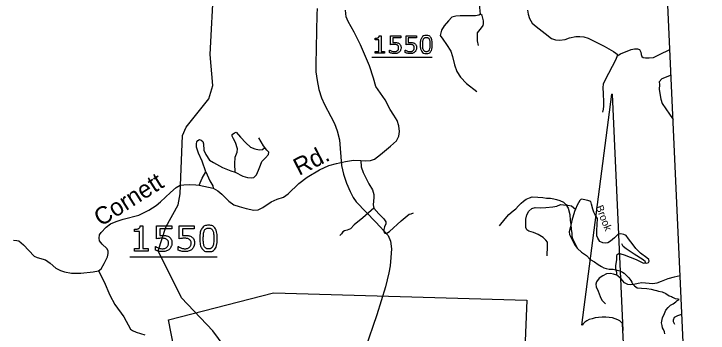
# Model space of a CAD drawing. Extents: x 1190067 to 1192950, y 891516 to 893460.
# Drawn here: x 1191052.1 to 1191171.9, y 893180.3 to 893235.3 of the extents above; entities that cross this region are included whole.
import ezdxf

# ---------------------------------------------------------------- set-up
doc = ezdxf.new("R2010")
doc.units = 0
for name, color, linetype in [('Default', 7, 'Continuous'), ('Prop DSN Text', 7, 'Continuous'), ('Prop North Arrow for Plan Sheets CELL', 7, 'Continuous')]:
    doc.layers.add(name, color=color, linetype=linetype)

msp = doc.modelspace()

# ---------------------------------------------------------------- linework, layer by layer
at = {"layer": 'Default'}
for p, q in [((1191113.88, 893227.85), (1191124.31, 893227.85)), ((1191072.06, 893193.4), (1191087.18, 893193.4))]:
    msp.add_line(p, q, dxfattribs=at)
for points in [[(1191097.18, 893168.68), (1191094.5, 893171.95), (1191090.49, 893175.14), (1191086.42, 893180.67), (1191081.03, 893186.36), (1191077, 893194.48), (1191078.3, 893198.53), (1191080.43, 893202.39), (1191080.78, 893204.28), (1191081.2, 893214.38), (1191081.81, 893215.81), (1191085.75, 893220.67), (1191086.4, 893222.96), (1191085.96, 893228.36), (1191086.57, 893240.36), (1191084.14, 893247.42), (1191082.2, 893256.65), (1191081.92, 893262.8), (1191082.57, 893265.26), (1191083.65, 893267.13), (1191088.46, 893272.83), (1191088.66, 893274.15)], [(1191097.18, 893168.68), (1191094.5, 893171.95), (1191090.49, 893175.14), (1191086.42, 893180.67), (1191081.03, 893186.36), (1191077, 893194.48), (1191078.3, 893198.53), (1191080.43, 893202.39), (1191080.78, 893204.28), (1191081.2, 893214.38), (1191081.81, 893215.81), (1191085.75, 893220.67), (1191086.4, 893222.96), (1191085.96, 893228.36), (1191086.57, 893240.36), (1191084.14, 893247.42), (1191082.2, 893256.65), (1191081.92, 893262.8), (1191082.57, 893265.26), (1191083.65, 893267.13), (1191088.46, 893272.83), (1191088.66, 893274.15)], [(1191132.66, 893235.31), (1191132.52, 893236.45), (1191132.47, 893237.32), (1191132.6, 893238.43), (1191132.88, 893239.54), (1191132.9, 893240.48), (1191133.04, 893241.92), (1191133.04, 893242.65), (1191133.25, 893243.27), (1191133.66, 893243.79), (1191134.39, 893244.11), (1191134.96, 893244.25), (1191136.31, 893244.25), (1191137.58, 893244.25), (1191138.85, 893244.55), (1191139.84, 893244.77)], [(1191104.42, 893236.25), (1191104.35, 893235.26), (1191104.18, 893226.63), (1191104.21, 893225.32), (1191104.41, 893223.84), (1191104.74, 893222.29), (1191105.2, 893220.86), (1191105.69, 893219.71), (1191106.81, 893217.66), (1191107.4, 893216.44), (1191107.89, 893215.15), (1191108.26, 893213.63), (1191108.66, 893209.2), (1191108.99, 893207.71), (1191109.52, 893206.15), (1191110.11, 893204.72), (1191110.66, 893203.63), (1191111.18, 893202.92), (1191114.59, 893199.41), (1191116.69, 893197.08), (1191117.1, 893196.14), (1191117.24, 893194.81), (1191117.18, 893193.31), (1191117.04, 893191.89), (1191116.83, 893190.67), (1191116.24, 893188.26), (1191114.73, 893183.43), (1191112.7, 893177.54)], [(1191113.46, 893226.4), (1191111.9, 893230.02), (1191110.84, 893232.19), (1191109.76, 893234.03), (1191109.46, 893234.82), (1191109.3, 893235.97)], [(1191140.73, 893235.97), (1191140.85, 893235.29), (1191141.12, 893234.52), (1191141.56, 893233.75), (1191142.22, 893233.15), (1191143.82, 893231.93), (1191144.92, 893231.1), (1191145.6, 893230.86), (1191146.29, 893230.8), (1191147.24, 893230.95), (1191147.98, 893231.22), (1191149.11, 893231.43), (1191149.79, 893231.43), (1191150.47, 893231.37), (1191151.24, 893231.16), (1191152.4, 893230.6), (1191154.01, 893229.76), (1191155.61, 893228.87), (1191156, 893228.57), (1191156.23, 893228.37), (1191156.26, 893228.1), (1191156.03, 893227.48), (1191154.72, 893225.04), (1191154.1, 893223.82), (1191153.83, 893223.2), (1191153.77, 893222.66), (1191153.83, 893221.53), (1191153.89, 893220.16), (1191153.89, 893219.42), (1191153.83, 893218.89), (1191153.68, 893218.38)], [(1191132.66, 893235.31), (1191132.33, 893235.12), (1191131.77, 893235.02), (1191130.47, 893234.99), (1191129.11, 893234.99), (1191128.36, 893234.96), (1191127.71, 893234.75), (1191127.11, 893234.12), (1191126.38, 893233.26), (1191125.9, 893232.53), (1191125.76, 893232.09), (1191125.65, 893231.6), (1191126.14, 893230.96), (1191126.79, 893230.06), (1191127.49, 893228.9), (1191127.82, 893227.98), (1191128.17, 893226.57), (1191128.57, 893225.41), (1191129.17, 893224.4), (1191130.2, 893223.35), (1191132.01, 893221.94)], [(1191132.28, 893229.87), (1191132.09, 893230.68), (1191132.12, 893231.42), (1191132.14, 893232.07), (1191132.79, 893232.93), (1191133.09, 893233.36), (1191133.17, 893233.64), (1191133.15, 893234.15), (1191132.9, 893235.07), (1191132.66, 893235.31)], [(1191116.07, 893228.55), (1191114.45, 893228.55), (1191114.45, 893228.85), (1191115.07, 893228.85), (1191115.07, 893230.86), (1191114.45, 893230.86), (1191114.45, 893231.14)], [(1191115.14, 893231.56), (1191115.46, 893231.56), (1191115.46, 893228.85), (1191116.07, 893228.85), (1191116.07, 893228.55)], [(1191117.08, 893230), (1191117.08, 893231.55), (1191118.89, 893231.55), (1191118.89, 893231.19), (1191117.47, 893231.19), (1191117.47, 893230.4)], [(1191119.78, 893230), (1191119.78, 893231.55), (1191121.58, 893231.55), (1191121.58, 893231.19), (1191120.16, 893231.19), (1191120.16, 893230.4)], [(1191116.95, 893228.66), (1191116.95, 893229.08), (1191116.98, 893229.08)], [(1191119.65, 893228.66), (1191119.65, 893229.08), (1191119.68, 893229.08)], [(1191156.26, 893228.1), (1191156.8, 893228.43), (1191158.67, 893229.17), (1191159.2, 893229.32), (1191159.44, 893229.32), (1191159.77, 893229.32), (1191160.09, 893229.17), (1191160.33, 893228.75), (1191160.39, 893228.34), (1191160.51, 893227.98), (1191160.72, 893227.83), (1191161.1, 893227.74), (1191161.73, 893227.74), (1191162.53, 893227.83), (1191163.57, 893228.34), (1191165.32, 893229.22)], [(1191068.75, 893199.12), (1191069.73, 893199.54), (1191070.95, 893199.94), (1191073.64, 893200.63), (1191075.35, 893201.48), (1191076.66, 893202.3), (1191077.37, 893202.93), (1191079.11, 893204.54), (1191080.1, 893205.36), (1191080.75, 893205.76), (1191081.41, 893205.86), (1191082.33, 893205.92), (1191083.48, 893205.82), (1191084.03, 893205.77), (1191086.46, 893205.24), (1191087.29, 893204.8), (1191087.95, 893204.21), (1191089.2, 893203), (1191090.05, 893202.4), (1191090.97, 893202.11), (1191092.19, 893201.75), (1191093.48, 893201.48), (1191094.27, 893201.55), (1191095.03, 893201.94), (1191096.47, 893202.93), (1191097.52, 893203.39), (1191098.61, 893203.72), (1191099.4, 893204.28), (1191101.24, 893206.05), (1191102.71, 893207.14), (1191104.85, 893208.42), (1191106.43, 893209.18), (1191107.79, 893209.54), (1191109.3, 893209.87), (1191110.68, 893210.1), (1191111.95, 893210.04), (1191112.75, 893210), (1191113.64, 893210.06), (1191114.33, 893210.26), (1191115.35, 893211.05), (1191117.12, 893212.5), (1191118.14, 893213.45), (1191118.56, 893214.24), (1191118.66, 893215.06), (1191118.56, 893216.05), (1191118.22, 893216.97), (1191117.69, 893217.85), (1191117.04, 893218.84), (1191116.18, 893220.52), (1191114.57, 893222.82), (1191114.18, 893224.26), (1191113.46, 893226.4)], [(1191165.53, 893224.78), (1191163.95, 893224.12), (1191163.51, 893223.61), (1191163.54, 893223.17), (1191163.51, 893222.3), (1191163.75, 893220.64), (1191164.01, 893219.87), (1191165.88, 893217.14)], [(1191090.29, 893208.02), (1191090.21, 893209.48), (1191090.29, 893210.6), (1191090.62, 893211.47), (1191090.66, 893212.07), (1191090.32, 893213.15), (1191089.99, 893213.79), (1191089.76, 893214.24), (1191089.76, 893214.54), (1191090.14, 893214.84), (1191090.47, 893214.92), (1191091.22, 893214.09), (1191092.12, 893213.08), (1191092.94, 893212.37), (1191093.69, 893212.03), (1191094.41, 893211.88), (1191094.97, 893211.92), (1191095.42, 893212.29)], [(1191085.19, 893208.09), (1191084.55, 893209.93), (1191083.95, 893211.28), (1191083.58, 893212.37), (1191083.62, 893212.93), (1191083.66, 893213.27), (1191083.81, 893213.49), (1191084.14, 893213.64), (1191084.4, 893213.57), (1191084.67, 893213.3), (1191084.78, 893212.93), (1191084.85, 893211.8), (1191085.19, 893211.09), (1191085.83, 893210.12), (1191086.54, 893209.67), (1191088.11, 893208.84), (1191089.5, 893208.24), (1191090.29, 893208.02)], [(1191090.29, 893208.02), (1191091.6, 893207.31), (1191092.38, 893207.08), (1191093.02, 893207.04), (1191093.51, 893207.12), (1191093.96, 893207.57), (1191094.29, 893208.36), (1191094.67, 893209.25), (1191094.89, 893209.89), (1191095.53, 893210.53), (1191096.05, 893211.05), (1191096.09, 893211.5), (1191095.72, 893211.84), (1191095.19, 893212.59), (1191094.37, 893213.94)], [(1191111.95, 893210.04), (1191112.03, 893208.92), (1191112.4, 893207.98), (1191113.38, 893205.99), (1191113.98, 893204.98), (1191114.24, 893204.19), (1191114.2, 893203.63), (1191114.13, 893202.4), (1191114.24, 893201.8)], [(1191084.03, 893205.77), (1191084.55, 893206.97), (1191085.19, 893208.09)], [(1191085.19, 893208.09), (1191085.87, 893206.52), (1191086.39, 893205.66), (1191086.46, 893205.24)], [(1191135.91, 893198.79), (1191136.89, 893199.99), (1191137.54, 893200.74), (1191138.25, 893201.35), (1191138.72, 893201.72), (1191139.19, 893202.24), (1191139.66, 893202.68), (1191140.05, 893203.05), (1191140.52, 893203.39), (1191141.08, 893203.62), (1191141.54, 893203.75), (1191142.52, 893203.69), (1191143.4, 893203.66), (1191144.02, 893203.54), (1191144.72, 893203.52), (1191145.28, 893203.4), (1191145.73, 893203.32), (1191146.36, 893203.13), (1191146.95, 893202.83), (1191147.36, 893202.47), (1191147.79, 893201.79), (1191148.05, 893200.74), (1191148.12, 893199.68), (1191148.24, 893199.02), (1191148.29, 893198.14), (1191148.38, 893197.5), (1191148.43, 893197.01), (1191148.53, 893196.56), (1191148.56, 893196.45), (1191148.96, 893195.6), (1191149.39, 893194.85), (1191150.07, 893194.2), (1191150.93, 893193.65), (1191151.58, 893192.97), (1191152.31, 893192.53), (1191152.96, 893192.09), (1191153.54, 893191.73), (1191153.92, 893191.54), (1191154.34, 893191.39), (1191154.83, 893191.27), (1191155.53, 893191.29), (1191156.68, 893190.98), (1191157.13, 893190.75), (1191157.44, 893190.57), (1191157.85, 893190.21), (1191158.22, 893189.82), (1191158.59, 893189.31), (1191158.76, 893189.06), (1191158.89, 893188.78), (1191159.23, 893188.39), (1191159.68, 893188.06), (1191160.45, 893188), (1191161.36, 893187.95), (1191162.09, 893187.86), (1191162.72, 893187.66), (1191163, 893187.62), (1191163.38, 893187.5), (1191164, 893187.35), (1191164.66, 893187.08), (1191165.21, 893186.68), (1191165.63, 893186.57), (1191165.8, 893186.46), (1191166.04, 893186.35), (1191166.22, 893186.24), (1191166.81, 893186.19), (1191166.91, 893186.08)], [(1191161.06, 893192.37), (1191161.33, 893192.35), (1191161.63, 893192.45), (1191161.78, 893192.66), (1191161.7, 893192.94), (1191161.37, 893193.23), (1191160.29, 893194.06), (1191159.47, 893194.88), (1191158.99, 893195.47), (1191158.17, 893196.53), (1191157.8, 893197.08), (1191157.36, 893197.28), (1191156.87, 893197.36), (1191156.36, 893197.28), (1191155.77, 893196.71), (1191155.07, 893196.14), (1191154.63, 893195.85), (1191154.22, 893195.75), (1191153.75, 893195.83), (1191153.26, 893196.06), (1191152.91, 893196.63), (1191152.75, 893197.04), (1191152.71, 893197.95), (1191152.85, 893200.01), (1191152.51, 893200.54), (1191152.2, 893201.13), (1191152.04, 893201.64), (1191151.81, 893202.49), (1191151.69, 893202.98), (1191151.14, 893203.12), (1191150.39, 893203.29), (1191150.04, 893203.39), (1191149.8, 893203.12), (1191149.33, 893202.35), (1191149.02, 893201.64), (1191148.88, 893201.23), (1191148.41, 893199.68), (1191148.15, 893198.62), (1191147.92, 893197.75), (1191148, 893197.26), (1191148.31, 893196.71), (1191149, 893195.37), (1191149.33, 893194.9)], [(1191144.17, 893193.57), (1191144.19, 893195.28), (1191144.19, 893195.94), (1191143.93, 893196.32), (1191143.46, 893196.73), (1191142.6, 893197.26), (1191141.77, 893197.63), (1191140.97, 893197.83), (1191140.63, 893198.09), (1191140.47, 893198.48), (1191140.44, 893199.21), (1191140.49, 893199.93), (1191140.61, 893200.64), (1191140.99, 893201.31), (1191141.5, 893201.74), (1191142.1, 893201.92), (1191142.91, 893201.9), (1191143.89, 893201.94), (1191145.13, 893202.04), (1191145.82, 893202.17), (1191146.43, 893202.43), (1191146.97, 893202.41), (1191147.72, 893202.35), (1191148.33, 893202.19), (1191149.02, 893201.64)], [(1191114.24, 893201.8), (1191112.33, 893200.15), (1191110.83, 893198.95), (1191110.16, 893198.23), (1191109.63, 893198.01), (1191109.18, 893197.9), (1191108.88, 893197.75), (1191108.66, 893197.41), (1191108.36, 893197.11)], [(1191114.24, 893201.8), (1191115.1, 893200.82), (1191115.93, 893200), (1191116.3, 893199.43), (1191116.3, 893199.1), (1191116.04, 893198.61), (1191115.93, 893198.16), (1191115.96, 893197.75), (1191116.11, 893197.52), (1191116.49, 893197.48), (1191116.9, 893197.78), (1191118.92, 893199.62), (1191120.3, 893200.77), (1191120.69, 893200.86), (1191121.06, 893201.01)], [(1191052.01, 893196.29), (1191052.57, 893196.22), (1191052.93, 893196.16), (1191053.75, 893195.47), (1191055.59, 893193.56), (1191056.08, 893193.3), (1191057.53, 893192.9), (1191058.32, 893192.34), (1191059.33, 893191.49), (1191060.09, 893191.06), (1191060.78, 893190.8), (1191062, 893190.6), (1191063.61, 893190.6), (1191065.77, 893190.8), (1191066.68, 893191), (1191067.12, 893191.36), (1191067.65, 893192.25), (1191068.2, 893193.4), (1191068.32, 893194.02), (1191068.32, 893194.45), (1191068.12, 893194.88), (1191067.33, 893195.63), (1191066.87, 893196.16), (1191066.81, 893196.62), (1191066.87, 893197.21), (1191067.14, 893197.64), (1191067.99, 893198.52), (1191068.75, 893199.12)], [(1191073.89, 893198.78), (1191074.34, 893198.78), (1191074.34, 893194.86), (1191075.23, 893194.86), (1191075.23, 893194.41)], [(1191076.7, 893196.52), (1191076.7, 893198.76), (1191079.32, 893198.76), (1191079.32, 893198.25), (1191077.26, 893198.25), (1191077.26, 893197.1)], [(1191080.6, 893196.52), (1191080.6, 893198.76), (1191083.22, 893198.76), (1191083.22, 893198.25), (1191081.17, 893198.25), (1191081.17, 893197.1)], [(1191075.23, 893194.41), (1191072.87, 893194.41), (1191072.87, 893194.86), (1191073.78, 893194.86), (1191073.78, 893197.77), (1191072.87, 893197.77), (1191072.87, 893198.17)], [(1191076.51, 893194.57), (1191076.51, 893195.19), (1191076.55, 893195.19)], [(1191080.42, 893194.57), (1191080.42, 893195.19), (1191080.46, 893195.19)], [(1191156.19, 893190.23), (1191156.15, 893190.7), (1191156.01, 893191.29), (1191156.03, 893191.92), (1191156.15, 893192.92), (1191156.19, 893193.51), (1191156.24, 893193.82), (1191156.5, 893193.98), (1191156.87, 893193.96), (1191157.44, 893193.78), (1191159.5, 893192.94), (1191160.64, 893192.37), (1191160.86, 893192.31), (1191161.06, 893192.37), (1191161.11, 893192.58), (1191160.7, 893192.9), (1191159.15, 893193.88), (1191157.78, 893194.82), (1191157.29, 893195.18), (1191157.03, 893195.67)], [(1191066.68, 893191), (1191067.66, 893189.08), (1191068.65, 893186.81), (1191069.49, 893185.19), (1191071.06, 893183.04), (1191072.22, 893180.91), (1191072.54, 893180.72), (1191073.15, 893180.42), (1191074.67, 893179.93)], [(1191167.11, 893190.13), (1191166.1, 893189.91), (1191164.96, 893189.6), (1191163.82, 893189.18), (1191163.08, 893188.85), (1191162.41, 893188.75), (1191161.11, 893188.89), (1191160.49, 893188.93), (1191159.84, 893188.79), (1191159.13, 893188.65), (1191158.48, 893188.59), (1191158.05, 893188.63), (1191157.5, 893188.93), (1191156.95, 893189.62), (1191156.19, 893190.23), (1191155.6, 893190.44), (1191155.07, 893190.56), (1191154.42, 893190.5), (1191153.73, 893190.11), (1191153.1, 893189.75), (1191152.69, 893189.09), (1191152.53, 893188.69), (1191152.61, 893188.22), (1191152.95, 893187.47), (1191153.28, 893186.59), (1191153.61, 893185.94), (1191153.95, 893185.61), (1191154.24, 893185.31)], [(1191029.27, 893078.13), (1191029.98, 893090.66), (1191057.48, 893089.03), (1191059.04, 893118.58), (1191077.17, 893119.53), (1191081.87, 893166.61), (1191078.77, 893182.53), (1191096.87, 893187.19), (1191140.63, 893185.93), (1191139.74, 893163.32), (1191165.93, 893161.29), (1191163.96, 893125.35), (1191170.1, 893124.83)], [(1191164.47, 893180.12), (1191164.41, 893180.47), (1191164.21, 893180.86), (1191164.08, 893181.18), (1191163.99, 893181.57), (1191163.86, 893182.03), (1191164.06, 893182.9), (1191164.39, 893183.66), (1191164.65, 893184.21), (1191165.05, 893184.69), (1191165.45, 893185.1), (1191165.88, 893185.33), (1191166.34, 893185.67), (1191166.59, 893185.88), (1191166.91, 893186.08)], [(1191166.17, 893181.73), (1191165.96, 893182.21), (1191165.96, 893182.55), (1191166.13, 893183), (1191166.69, 893183.31), (1191167.41, 893183.55)]]:
    msp.add_lwpolyline(points, dxfattribs=at)
for points in [[(1191114.45, 893231.14), (1191114.57, 893231.14), (1191114.72, 893231.16), (1191114.86, 893231.18), (1191114.94, 893231.22), (1191115.03, 893231.27), (1191115.08, 893231.35), (1191115.14, 893231.43), (1191115.14, 893231.56)], [(1191124.31, 893230.05), (1191124.31, 893229.24), (1191124.06, 893228.86), (1191123.81, 893228.48), (1191123.28, 893228.48), (1191122.74, 893228.48), (1191122.49, 893228.87), (1191122.24, 893229.25), (1191122.24, 893230.05), (1191122.24, 893230.85), (1191122.49, 893231.23), (1191122.74, 893231.61), (1191123.28, 893231.61), (1191123.82, 893231.61), (1191124.07, 893231.22), (1191124.31, 893230.83), (1191124.31, 893230.05)], [(1191123.78, 893229.13), (1191123.85, 893229.3), (1191123.88, 893229.52), (1191123.9, 893229.74), (1191123.9, 893230.05), (1191123.9, 893230.36), (1191123.88, 893230.58), (1191123.85, 893230.81), (1191123.78, 893230.97), (1191123.71, 893231.12), (1191123.59, 893231.2), (1191123.47, 893231.28), (1191123.28, 893231.28), (1191123.09, 893231.28), (1191122.96, 893231.2), (1191122.84, 893231.12), (1191122.77, 893230.96), (1191122.7, 893230.81), (1191122.67, 893230.57), (1191122.65, 893230.33), (1191122.65, 893230.05), (1191122.65, 893229.73), (1191122.67, 893229.52), (1191122.69, 893229.31), (1191122.77, 893229.14), (1191122.83, 893228.98), (1191122.95, 893228.9), (1191123.08, 893228.82), (1191123.28, 893228.82), (1191123.47, 893228.82), (1191123.59, 893228.9), (1191123.72, 893228.97), (1191123.78, 893229.13)], [(1191116.98, 893229.08), (1191117.15, 893228.98), (1191117.37, 893228.91), (1191117.59, 893228.83), (1191117.8, 893228.83), (1191117.95, 893228.83), (1191118.08, 893228.87), (1191118.22, 893228.91), (1191118.32, 893229.01), (1191118.41, 893229.1), (1191118.45, 893229.22), (1191118.5, 893229.34), (1191118.5, 893229.5), (1191118.5, 893229.66), (1191118.45, 893229.76), (1191118.39, 893229.87), (1191118.3, 893229.94), (1191118.19, 893230.01), (1191118.04, 893230.04), (1191117.89, 893230.08), (1191117.71, 893230.08), (1191117.53, 893230.08), (1191117.37, 893230.05), (1191117.2, 893230.03), (1191117.08, 893230)], [(1191117.47, 893230.4), (1191117.56, 893230.41), (1191117.65, 893230.41), (1191117.74, 893230.41), (1191117.81, 893230.41), (1191118.05, 893230.41), (1191118.23, 893230.37), (1191118.42, 893230.33), (1191118.57, 893230.23), (1191118.73, 893230.12), (1191118.82, 893229.94), (1191118.91, 893229.76), (1191118.91, 893229.5)], [(1191119.68, 893229.08), (1191119.84, 893228.98), (1191120.06, 893228.91), (1191120.28, 893228.83), (1191120.5, 893228.83), (1191120.64, 893228.83), (1191120.77, 893228.87), (1191120.91, 893228.91), (1191121.01, 893229.01), (1191121.1, 893229.1), (1191121.15, 893229.22), (1191121.19, 893229.34), (1191121.19, 893229.5), (1191121.19, 893229.66), (1191121.14, 893229.76), (1191121.09, 893229.87), (1191120.99, 893229.94), (1191120.89, 893230.01), (1191120.74, 893230.04), (1191120.59, 893230.08), (1191120.4, 893230.08), (1191120.22, 893230.08), (1191120.06, 893230.05), (1191119.9, 893230.03), (1191119.78, 893230)], [(1191120.16, 893230.4), (1191120.25, 893230.41), (1191120.34, 893230.41), (1191120.43, 893230.41), (1191120.5, 893230.41), (1191120.74, 893230.41), (1191120.93, 893230.37), (1191121.11, 893230.33), (1191121.26, 893230.23), (1191121.42, 893230.12), (1191121.51, 893229.94), (1191121.6, 893229.76), (1191121.6, 893229.5)], [(1191118.91, 893229.5), (1191118.91, 893229.29), (1191118.83, 893229.1), (1191118.76, 893228.91), (1191118.62, 893228.78), (1191118.48, 893228.64), (1191118.28, 893228.56), (1191118.08, 893228.48), (1191117.81, 893228.48), (1191117.57, 893228.48), (1191117.34, 893228.54), (1191117.11, 893228.59), (1191116.95, 893228.66)], [(1191121.6, 893229.5), (1191121.6, 893229.29), (1191121.52, 893229.1), (1191121.45, 893228.91), (1191121.32, 893228.78), (1191121.17, 893228.64), (1191120.97, 893228.56), (1191120.77, 893228.48), (1191120.51, 893228.48), (1191120.26, 893228.48), (1191120.03, 893228.54), (1191119.8, 893228.59), (1191119.65, 893228.66)], [(1191072.87, 893198.17), (1191073.06, 893198.17), (1191073.27, 893198.2), (1191073.48, 893198.23), (1191073.59, 893198.29), (1191073.72, 893198.36), (1191073.8, 893198.48), (1191073.88, 893198.59), (1191073.89, 893198.78)], [(1191087.18, 893196.59), (1191087.18, 893195.42), (1191086.82, 893194.87), (1191086.45, 893194.32), (1191085.68, 893194.32), (1191084.9, 893194.32), (1191084.54, 893194.88), (1191084.18, 893195.43), (1191084.18, 893196.59), (1191084.18, 893197.75), (1191084.54, 893198.3), (1191084.91, 893198.86), (1191085.68, 893198.86), (1191086.46, 893198.86), (1191086.82, 893198.29), (1191087.18, 893197.73), (1191087.18, 893196.59)], [(1191086.42, 893195.26), (1191086.52, 893195.5), (1191086.55, 893195.82), (1191086.59, 893196.14), (1191086.59, 893196.59), (1191086.59, 893197.04), (1191086.55, 893197.36), (1191086.52, 893197.69), (1191086.41, 893197.92), (1191086.31, 893198.14), (1191086.13, 893198.26), (1191085.96, 893198.37), (1191085.68, 893198.37), (1191085.41, 893198.37), (1191085.23, 893198.26), (1191085.05, 893198.14), (1191084.94, 893197.91), (1191084.84, 893197.7), (1191084.81, 893197.35), (1191084.77, 893197), (1191084.77, 893196.59), (1191084.77, 893196.13), (1191084.8, 893195.82), (1191084.83, 893195.51), (1191084.94, 893195.27), (1191085.03, 893195.04), (1191085.21, 893194.92), (1191085.39, 893194.8), (1191085.68, 893194.8), (1191085.95, 893194.8), (1191086.14, 893194.92), (1191086.32, 893195.03), (1191086.42, 893195.26)], [(1191076.55, 893195.19), (1191076.79, 893195.04), (1191077.11, 893194.93), (1191077.44, 893194.82), (1191077.74, 893194.82), (1191077.95, 893194.82), (1191078.15, 893194.88), (1191078.34, 893194.94), (1191078.49, 893195.09), (1191078.62, 893195.21), (1191078.69, 893195.39), (1191078.75, 893195.57), (1191078.75, 893195.8), (1191078.75, 893196.02), (1191078.68, 893196.18), (1191078.6, 893196.33), (1191078.46, 893196.43), (1191078.31, 893196.54), (1191078.09, 893196.58), (1191077.87, 893196.63), (1191077.61, 893196.63), (1191077.35, 893196.63), (1191077.11, 893196.59), (1191076.87, 893196.56), (1191076.7, 893196.52)], [(1191077.26, 893197.1), (1191077.39, 893197.11), (1191077.52, 893197.11), (1191077.65, 893197.12), (1191077.75, 893197.12), (1191078.1, 893197.12), (1191078.37, 893197.06), (1191078.63, 893197), (1191078.85, 893196.85), (1191079.09, 893196.69), (1191079.22, 893196.43), (1191079.35, 893196.18), (1191079.35, 893195.79)], [(1191080.46, 893195.19), (1191080.7, 893195.04), (1191081.02, 893194.93), (1191081.34, 893194.82), (1191081.65, 893194.82), (1191081.86, 893194.82), (1191082.05, 893194.88), (1191082.25, 893194.94), (1191082.4, 893195.09), (1191082.53, 893195.21), (1191082.59, 893195.39), (1191082.66, 893195.57), (1191082.66, 893195.8), (1191082.66, 893196.02), (1191082.58, 893196.18), (1191082.5, 893196.33), (1191082.37, 893196.43), (1191082.21, 893196.54), (1191082, 893196.58), (1191081.78, 893196.63), (1191081.51, 893196.63), (1191081.25, 893196.63), (1191081.02, 893196.59), (1191080.78, 893196.56), (1191080.6, 893196.52)], [(1191081.17, 893197.1), (1191081.29, 893197.11), (1191081.42, 893197.11), (1191081.55, 893197.12), (1191081.65, 893197.12), (1191082.01, 893197.12), (1191082.27, 893197.06), (1191082.54, 893197), (1191082.76, 893196.85), (1191082.99, 893196.69), (1191083.12, 893196.43), (1191083.25, 893196.18), (1191083.25, 893195.79)], [(1191079.35, 893195.79), (1191079.35, 893195.49), (1191079.23, 893195.21), (1191079.12, 893194.93), (1191078.93, 893194.74), (1191078.72, 893194.54), (1191078.43, 893194.43), (1191078.14, 893194.32), (1191077.76, 893194.32), (1191077.4, 893194.32), (1191077.07, 893194.4), (1191076.74, 893194.47), (1191076.51, 893194.57)], [(1191083.25, 893195.79), (1191083.25, 893195.49), (1191083.14, 893195.21), (1191083.03, 893194.93), (1191082.84, 893194.74), (1191082.63, 893194.54), (1191082.33, 893194.43), (1191082.04, 893194.32), (1191081.66, 893194.32), (1191081.3, 893194.32), (1191080.97, 893194.4), (1191080.64, 893194.47), (1191080.42, 893194.57)]]:
    msp.add_open_spline(points, degree=3, dxfattribs=at)
at = {"layer": 'Prop DSN Text'}
msp.add_line((1191171.94, 893084.66), (1191159.03, 893366.78), dxfattribs=at)
msp.add_line((1191171.94, 893084.66), (1191159.03, 893366.78), dxfattribs=at)
msp.add_line((1191171.94, 893084.66), (1191159.03, 893366.78), dxfattribs=at)
at = {"layer": 'Prop North Arrow for Plan Sheets CELL'}
for p, q in [((1191150.14, 893181.61), (1191155.33, 893221.47)), ((1191155.37, 893221.47), (1191155.33, 893221.47)), ((1191155.37, 893221.47), (1191155.33, 893221.47)), ((1191155.37, 893221.47), (1191157.23, 893180.7)), ((1191158.2, 893159.55), (1191157.18, 893181.89)), ((1191157.23, 893180.7), (1191157.18, 893181.85))]:
    msp.add_line(p, q, dxfattribs=at)
msp.add_ellipse((1191153.69, 893181.35), major_axis=(3.61, 0.14), ratio=0.461098, start_param=0.216388, end_param=2.908219, dxfattribs=at)

# ---------------------------------------------------------------- texts
at = {"layer": 'Default'}
for s, height, rotation, p in [('Rd.', 3, 26.932, (1191101.3, 893207.36)), ('Cornett', 3, 32.1979, (1191067.08, 893198.57)), ('Brook', 1.312, 291.2403, (1191152.51, 893202.03))]:
    msp.add_text(s, height=height, rotation=rotation, dxfattribs=at).set_placement(p)

doc.saveas('drawing.dxf')
